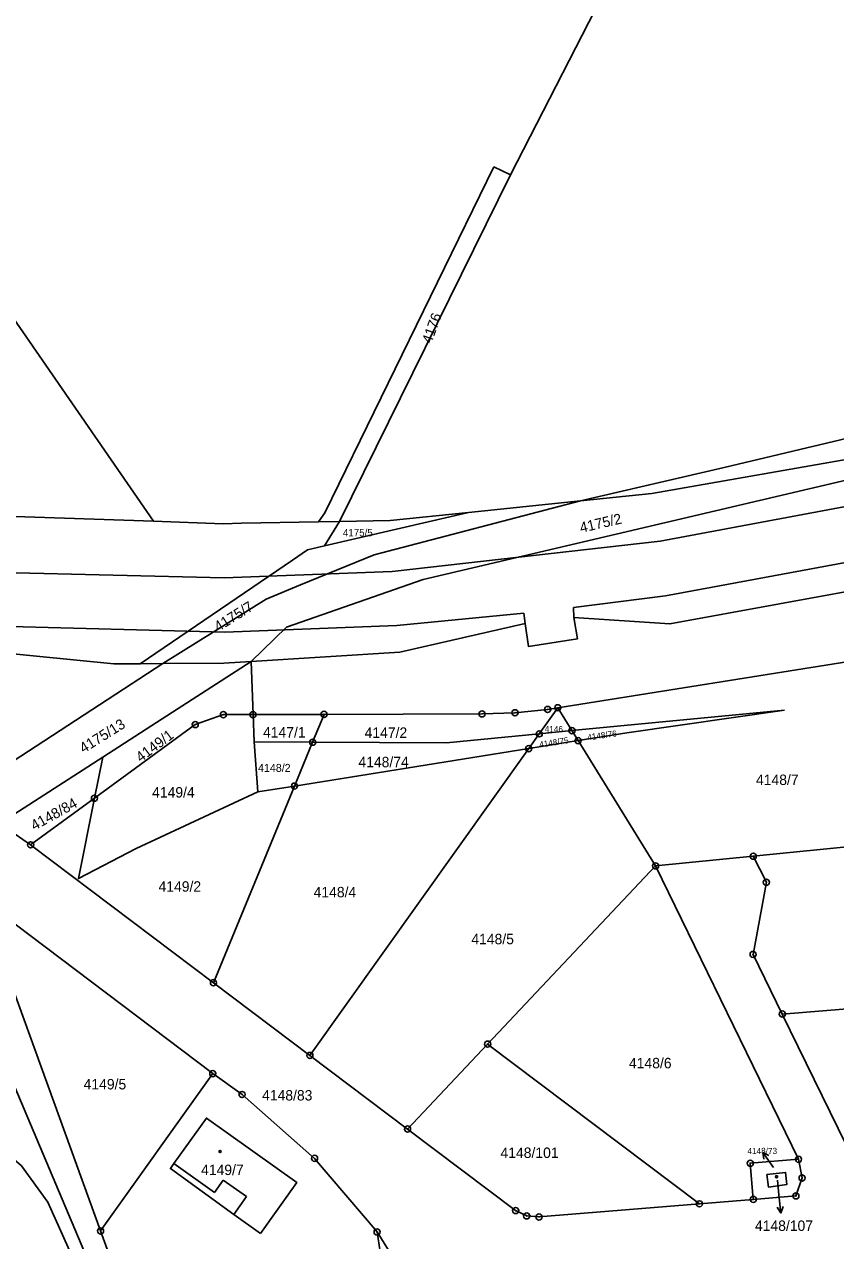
# Model space of a CAD drawing. Extents: x -733394 to -722299, y -1082822 to -1075049.
# Drawn here: x -728919.5 to -728787.1, y -1081126.2 to -1080927.6 of the extents above; entities that cross this region are included whole.
import ezdxf

# ---------------------------------------------------------------- set-up
doc = ezdxf.new("R2010")
doc.units = 0
for name, color, linetype in [('Hranice parcel', 7, 'Continuous'), ('Parcelní čísla', 7, 'Continuous'), ('Pop  PČ popisy', 7, 'Continuous'), ('Vnitřní kresba', 7, 'Continuous'), ('Značky bodu BP', 7, 'Continuous'), ('Značky budov', 7, 'Continuous')]:
    doc.layers.add(name, color=color, linetype=linetype)

msp = doc.modelspace()

# ---------------------------------------------------------------- linework, layer by layer
at = {"layer": 'Hranice parcel'}
for p, q in [((-728840.15, -1080952.22), (-728842.85, -1080950.9)), ((-728840.15, -1080952.22), (-728868.08, -1081008.8)), ((-728930.69, -1080962.08), (-728898.45, -1081008.77)), ((-728828.71, -1081005.42), (-728846.98, -1081007.31)), ((-728868.08, -1081008.8), (-728871.48, -1081008.86)), ((-728870.53, -1081012.79), (-728846.98, -1081007.31)), ((-728868.08, -1081008.8), (-728870.53, -1081012.79)), ((-728777.21, -1081030.45), (-728832.42, -1081039.21)), ((-728896.93, -1081032), (-728930.14, -1081053.63)), ((-728900.6, -1081032.03), (-728896.93, -1081032)), ((-728882.17, -1081040.32), (-728882.49, -1081031.64)), ((-728870.59, -1081040.29), (-728882.17, -1081040.32)), ((-728882.01, -1081044.8), (-728882.17, -1081040.32)), ((-728872.46, -1081044.84), (-728870.59, -1081040.29)), ((-728832.42, -1081039.21), (-728835.46, -1081043.47)), ((-728832.42, -1081039.21), (-728830.11, -1081042.95)), ((-728830.11, -1081042.95), (-728795.39, -1081039.62)), ((-728837.17, -1081045.88), (-728835.46, -1081043.47)), ((-728829.1, -1081044.58), (-728837.17, -1081045.88)), ((-728830.11, -1081042.95), (-728835.46, -1081043.47)), ((-728829.1, -1081044.58), (-728830.11, -1081042.95)), ((-728816.46, -1081065.03), (-728829.1, -1081044.58)), ((-728872.46, -1081044.84), (-728882.01, -1081044.8)), ((-728882.01, -1081044.8), (-728881.41, -1081052.96)), ((-728875.42, -1081052), (-728872.46, -1081044.84)), ((-728837.17, -1081045.88), (-728875.42, -1081052)), ((-728872.9, -1081095.98), (-728837.17, -1081045.88)), ((-728906.73, -1081047.26), (-728923.6, -1081058.13)), ((-728906.73, -1081047.26), (-728908.08, -1081053.98)), ((-728888.66, -1081084.1), (-728875.42, -1081052)), ((-728875.42, -1081052), (-728881.41, -1081052.96)), ((-728908.08, -1081053.98), (-728918.5, -1081061.59)), ((-728918.5, -1081061.59), (-728923.6, -1081058.13)), ((-728800.52, -1081063.45), (-728766.84, -1081060.12)), ((-728918.5, -1081061.59), (-728888.66, -1081084.1)), ((-728816.46, -1081065.03), (-728800.52, -1081063.45)), ((-728843.88, -1081094.12), (-728816.46, -1081065.03)), ((-728816.46, -1081065.03), (-728793.12, -1081112.93)), ((-728921.04, -1081074.55), (-728888.77, -1081098.94)), ((-728888.66, -1081084.1), (-728872.9, -1081095.98)), ((-728795.77, -1081089.21), (-728757.73, -1081086.18)), ((-728856.96, -1081107.99), (-728843.88, -1081094.12)), ((-728843.88, -1081094.12), (-728809.29, -1081120.2)), ((-728872.9, -1081095.98), (-728856.96, -1081107.99)), ((-728907.09, -1081124.63), (-728888.77, -1081098.94)), ((-728800.52, -1081119.48), (-728809.29, -1081120.2)), ((-728861.93, -1081124.79), (-728852.54, -1081139.77))]:
    msp.add_line(p, q, dxfattribs=at)
for points in [[(-728826.57, -1080766.56), (-728814.37, -1080787.83), (-728810.05, -1080847.13), (-728806.1, -1080885.76), (-728840.15, -1080952.22)], [(-728842.85, -1080950.9), (-728870.47, -1081007.38), (-728871.48, -1081008.86)], [(-728882.49, -1081031.64), (-728876.75, -1081026.06), (-728854.39, -1081018.26), (-728783.27, -1081001.59), (-728744.79, -1080992.76), (-728576.19, -1080952.45)], [(-728576.19, -1080952.45), (-728611.61, -1080960.05), (-728647.32, -1080968.11), (-728681.48, -1080976.14), (-728713.48, -1080984.53), (-728747.46, -1080991.76), (-728781.63, -1080998.04), (-728817.09, -1081004.22), (-728828.71, -1081005.42)], [(-728828.71, -1081005.42), (-728805.27, -1081000), (-728746, -1080985.9), (-728646.19, -1080962.1)], [(-729009.77, -1080996.14), (-728994.03, -1080999.23), (-728957.68, -1081005.15), (-728922.66, -1081007.95), (-728898.45, -1081008.77)], [(-728828.71, -1081005.42), (-728862.4, -1081014.26), (-728874.42, -1081019.16), (-728880.07, -1081021.46), (-728896.93, -1081032)], [(-728898.45, -1081008.77), (-728887.05, -1081009.16), (-728884.07, -1081009.1), (-728871.48, -1081008.86)], [(-728846.98, -1081007.31), (-728859.79, -1081008.64), (-728868.08, -1081008.8)], [(-728900.6, -1081032.03), (-728875.74, -1081015.11), (-728873.27, -1081013.43), (-728870.53, -1081012.79)], [(-728882.49, -1081031.64), (-728858.24, -1081030.11), (-728837.78, -1081025.47), (-728837.23, -1081029.19), (-728829.19, -1081027.95), (-728829.81, -1081024.45), (-728814.11, -1081025.53), (-728778.33, -1081018.98), (-728771.52, -1081017.62)], [(-728999.15, -1081022.21), (-728961.41, -1081027.36), (-728924.16, -1081030.13), (-728904.93, -1081032.06), (-728900.6, -1081032.03)], [(-728882.49, -1081031.64), (-728897.01, -1081041), (-728906.73, -1081047.26)], [(-728882.49, -1081031.64), (-728886.98, -1081031.92), (-728896.93, -1081032)], [(-728908.08, -1081053.98), (-728891.63, -1081041.96), (-728887.02, -1081040.33), (-728882.17, -1081040.32)], [(-728832.42, -1081039.21), (-728834.08, -1081039.48), (-728839.42, -1081040.03), (-728844.78, -1081040.22), (-728870.59, -1081040.29)], [(-728795.39, -1081039.62), (-728821.15, -1081043.31), (-728829.1, -1081044.58)], [(-728835.46, -1081043.47), (-728850.59, -1081044.92), (-728872.46, -1081044.84)], [(-728881.41, -1081052.96), (-728901.28, -1081062.21), (-728910.71, -1081067.1), (-728908.08, -1081053.98)], [(-728795.77, -1081089.21), (-728800.53, -1081079.48), (-728798.37, -1081067.7), (-728800.52, -1081063.45)], [(-728921.04, -1081074.55), (-728923.56, -1081074.39), (-728924.46, -1081076.76), (-728907.09, -1081124.63)], [(-728747.6, -1081115.15), (-728780.9, -1081117.88), (-728781.92, -1081116.99), (-728782.73, -1081115.9), (-728795.77, -1081089.21)], [(-728904.82, -1081218.42), (-728897.14, -1081188.39), (-728901.98, -1081146.37), (-728924.81, -1081092.52)], [(-728936.48, -1081099.72), (-728920, -1081113.97), (-728915.72, -1081119.94), (-728907.17, -1081139), (-728901.78, -1081159.51)], [(-728888.77, -1081098.94), (-728883.98, -1081102.35), (-728872.15, -1081112.78), (-728861.93, -1081124.79)], [(-728880.97, -1081125.02), (-728885.32, -1081121.96), (-728895.69, -1081114.45), (-728895.11, -1081113.62), (-728889.79, -1081106.2), (-728875.02, -1081116.72), (-728880.97, -1081125.02)], [(-728809.29, -1081120.2), (-728835.5, -1081122.35), (-728837.5, -1081122.17), (-728839.31, -1081121.3), (-728856.96, -1081107.99)], [(-728800.52, -1081119.48), (-728801, -1081113.58), (-728793.12, -1081112.93)], [(-728793.12, -1081112.93), (-728792.53, -1081115.98), (-728793.54, -1081118.91), (-728800.52, -1081119.48)], [(-728798.28, -1081115.42), (-728795.24, -1081115.06), (-728795.01, -1081117.03), (-728798.04, -1081117.47), (-728798.28, -1081115.42)], [(-728907.09, -1081124.63), (-728903.68, -1081134.01), (-728902.07, -1081135.91), (-728899.64, -1081136.45), (-728864.39, -1081131.97), (-728861.29, -1081129.14), (-728861.93, -1081124.79)]]:
    msp.add_lwpolyline(points, dxfattribs=at)
at = {"layer": 'Pop  PČ popisy'}
for p, q in [((-728797.21, -1081114.26), (-728798.93, -1081111.8)), ((-728798.93, -1081111.8), (-728797.95, -1081112.33)), ((-728798.93, -1081111.8), (-728798.77, -1081112.91)), ((-728796.55, -1081116.36), (-728796.31, -1081118.72)), ((-728796.31, -1081118.72), (-728796, -1081121.71)), ((-728796, -1081121.71), (-728796.6, -1081120.76)), ((-728796, -1081121.71), (-728795.6, -1081120.66))]:
    msp.add_line(p, q, dxfattribs=at)
at = {"layer": 'Vnitřní kresba'}
for p, q in [((-728815.73, -1081012.03), (-728780.7, -1081005.49)), ((-728859.48, -1081016.95), (-728815.73, -1081012.03)), ((-728779.17, -1081014.35), (-728814.85, -1081020.92)), ((-728923.16, -1081017.11), (-728886.89, -1081018.02)), ((-728886.89, -1081018.02), (-728859.48, -1081016.95)), ((-728814.85, -1081020.92), (-728829.88, -1081022.86)), ((-728829.88, -1081022.86), (-728829.81, -1081024.45)), ((-728837.97, -1081023.78), (-728858.71, -1081025.79)), ((-728837.78, -1081025.47), (-728837.97, -1081023.78)), ((-728886.8, -1081026.89), (-728923.89, -1081025.91)), ((-728858.71, -1081025.79), (-728886.8, -1081026.89)), ((-728895.11, -1081113.62), (-728888.5, -1081118.34)), ((-728888.5, -1081118.34), (-728887.06, -1081116.33)), ((-728887.06, -1081116.33), (-728883.24, -1081119.03)), ((-728883.24, -1081119.03), (-728885.32, -1081121.96))]:
    msp.add_line(p, q, dxfattribs=at)
at = {"layer": 'Značky bodu BP'}
for centre, radius in [((-728832.42, -1081039.21), 0.5), ((-728887.02, -1081040.33), 0.5), ((-728887.02, -1081040.33), 0.0303), ((-728882.17, -1081040.32), 0.5), ((-728882.17, -1081040.32), 0.0303), ((-728870.59, -1081040.29), 0.5), ((-728870.59, -1081040.29), 0.0303), ((-728844.78, -1081040.22), 0.5), ((-728844.78, -1081040.22), 0.0303), ((-728839.42, -1081040.03), 0.5), ((-728839.42, -1081040.03), 0.0303), ((-728834.08, -1081039.48), 0.5), ((-728834.08, -1081039.48), 0.0303), ((-728832.42, -1081039.21), 0.0303), ((-728891.63, -1081041.96), 0.5), ((-728891.63, -1081041.96), 0.0303), ((-728830.11, -1081042.95), 0.5), ((-728872.46, -1081044.84), 0.5), ((-728835.46, -1081043.47), 0.5), ((-728835.46, -1081043.47), 0.0303), ((-728830.11, -1081042.95), 0.0303), ((-728829.1, -1081044.58), 0.5), ((-728829.1, -1081044.58), 0.0303), ((-728872.46, -1081044.84), 0.0303), ((-728837.17, -1081045.88), 0.5), ((-728837.17, -1081045.88), 0.0303), ((-728875.42, -1081052), 0.5), ((-728875.42, -1081052), 0.0303), ((-728908.08, -1081053.98), 0.5), ((-728908.08, -1081053.98), 0.0303), ((-728918.5, -1081061.59), 0.5), ((-728918.5, -1081061.59), 0.0303), ((-728816.46, -1081065.03), 0.5), ((-728800.52, -1081063.45), 0.5), ((-728800.52, -1081063.45), 0.0303), ((-728816.46, -1081065.03), 0.0303), ((-728798.37, -1081067.7), 0.5), ((-728798.37, -1081067.7), 0.0303), ((-728800.53, -1081079.48), 0.5), ((-728800.53, -1081079.48), 0.0303), ((-728888.66, -1081084.1), 0.5), ((-728888.66, -1081084.1), 0.0303), ((-728795.77, -1081089.21), 0.5), ((-728795.77, -1081089.21), 0.0303), ((-728843.88, -1081094.12), 0.5), ((-728843.88, -1081094.12), 0.0303), ((-728872.9, -1081095.98), 0.5), ((-728872.9, -1081095.98), 0.0303), ((-728888.77, -1081098.94), 0.5), ((-728888.77, -1081098.94), 0.0303), ((-728883.98, -1081102.35), 0.5), ((-728883.98, -1081102.35), 0.0303), ((-728856.96, -1081107.99), 0.5), ((-728856.96, -1081107.99), 0.0303), ((-728872.15, -1081112.78), 0.5), ((-728872.15, -1081112.78), 0.0303), ((-728801, -1081113.58), 0.5), ((-728801, -1081113.58), 0.0303), ((-728793.12, -1081112.93), 0.5), ((-728793.12, -1081112.93), 0.0303), ((-728792.53, -1081115.98), 0.5), ((-728792.53, -1081115.98), 0.0303), ((-728809.29, -1081120.2), 0.5), ((-728800.52, -1081119.48), 0.5), ((-728800.52, -1081119.48), 0.0303), ((-728793.54, -1081118.91), 0.5), ((-728793.54, -1081118.91), 0.0303), ((-728839.31, -1081121.3), 0.5), ((-728839.31, -1081121.3), 0.0303), ((-728837.5, -1081122.17), 0.5), ((-728837.5, -1081122.17), 0.0303), ((-728835.5, -1081122.35), 0.5), ((-728809.29, -1081120.2), 0.0303), ((-728907.09, -1081124.63), 0.5), ((-728835.5, -1081122.35), 0.0303), ((-728907.09, -1081124.63), 0.0303), ((-728861.93, -1081124.79), 0.5), ((-728861.93, -1081124.79), 0.0303)]:
    msp.add_circle(centre, radius, dxfattribs=at)
at = {"layer": 'Značky budov'}
for centre in [(-728887.57, -1081111.66), (-728796.7, -1081115.78)]:
    msp.add_circle(centre, 0.175, dxfattribs=at)

# ---------------------------------------------------------------- texts
at = {"layer": 'Parcelní čísla'}
for s, height, rotation, p in [('4176', 1.7, 70, (-728853.08, -1080979.89)), ('4175/2', 1.7, 13, (-728828.63, -1081010.67)), ('4175/7', 1.7, 32, (-728887.88, -1081026.85)), ('4175/13', 1.7, 32, (-728909.85, -1081046.69)), ('4149/1', 1.7, 37, (-728900.53, -1081048.19)), ('4148/75', 1, 9, (-728835.37, -1081045.73)), ('4148/76', 1, 8, (-728827.53, -1081044.55)), ('4148/84', 1.7, 29, (-728917.89, -1081059.3))]:
    msp.add_text(s, height=height, rotation=rotation, dxfattribs=at).set_placement(p)
for s, height, p in [('4175/5', 1.19, (-728867.51, -1081011.22)), ('4147/1', 1.7, (-728880.56, -1081044.07)), ('4147/2', 1.7, (-728863.97, -1081044.13)), ('4146', 1, (-728834.56, -1081043.2)), ('4148/2', 1.3, (-728881.37, -1081049.68)), ('4148/74', 1.7, (-728864.98, -1081048.92)), ('4148/7', 1.7, (-728800.06, -1081051.82)), ('4149/4', 1.7, (-728898.67, -1081053.87)), ('4149/2', 1.7, (-728897.62, -1081069.24)), ('4148/4', 1.7, (-728872.29, -1081070.16)), ('4148/5', 1.7, (-728846.54, -1081077.82)), ('4148/6', 1.7, (-728820.8, -1081098.07)), ('4149/5', 1.7, (-728909.85, -1081101.52)), ('4148/83', 1.7, (-728880.71, -1081103.33)), ('4148/101', 1.7, (-728841.78, -1081112.71)), ('4148/73', 1, (-728801.45, -1081112.06)), ('4149/7', 1.7, (-728890.67, -1081115.5)), ('4148/107', 1.7, (-728800.23, -1081124.62))]:
    msp.add_text(s, height=height, dxfattribs=at).set_placement(p)

doc.saveas('drawing.dxf')
